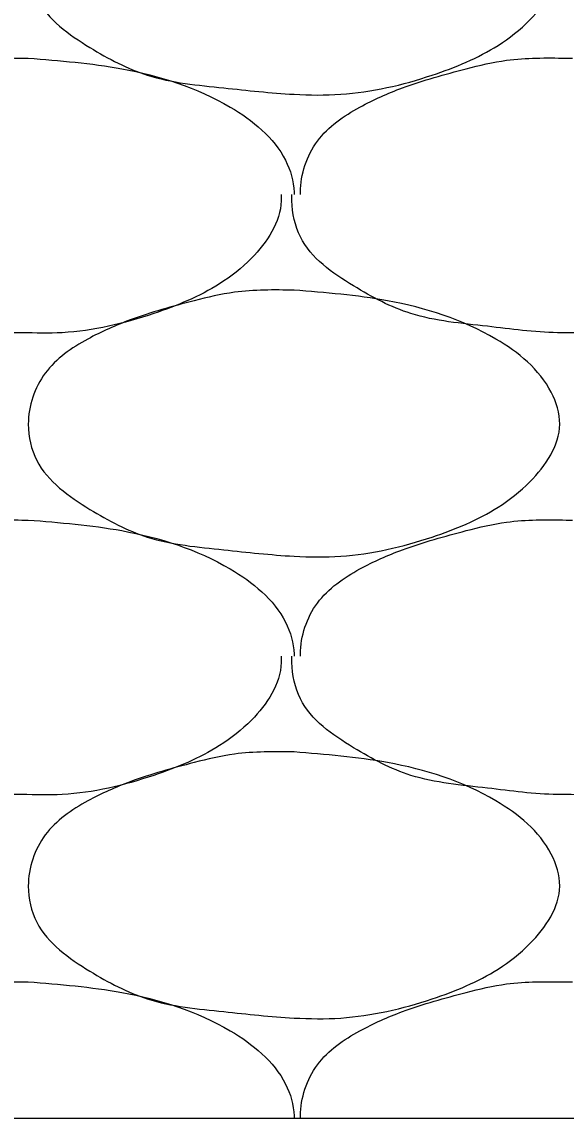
# Model space of a CAD drawing. Extents: x 634177 to 635904, y 289936 to 290970.
# Drawn here: x 635747.93 to 635748.57, y 290574.309 to 290575.596 of the extents above; entities that cross this region are included whole.
import ezdxf

# ---------------------------------------------------------------- set-up
doc = ezdxf.new("R2010")
doc.units = 0
doc.layers.add('Default', color=7, linetype='Continuous')

msp = doc.modelspace()

# ---------------------------------------------------------------- linework, layer by layer
at = {"layer": 'Default'}
for p, q in [((635747.9301, 290575.5538), (635747.9376, 290575.5538)), ((635748.5701, 290575.5538), (635748.5776, 290575.5538)), ((635747.9301, 290575.0113), (635747.9376, 290575.0113)), ((635748.5701, 290575.0113), (635748.5776, 290575.0113)), ((635747.9301, 290574.4689), (635747.9376, 290574.4689)), ((635748.5701, 290574.4689), (635748.5776, 290574.4689)), ((635719.7719, 290574.3089), (635749.77, 290574.3089))]:
    msp.add_line(p, q, dxfattribs=at)
for points in [[(635748.2501, 290575.8238), (635748.3601, 290575.8113), (635748.4876, 290575.7663), (635748.5526, 290575.7038), (635748.5626, 290575.6663), (635748.5276, 290575.5988), (635748.4901, 290575.5688), (635748.4126, 290575.5338), (635748.3051, 290575.5113), (635748.2501, 290575.5113), (635748.1676, 290575.5188), (635748.0776, 290575.5338), (635748.0101, 290575.5663), (635747.9476, 290575.6238), (635747.9376, 290575.6663), (635747.9576, 290575.7263), (635748.0076, 290575.7663), (635748.0576, 290575.7888), (635748.1326, 290575.8113), (635748.1801, 290575.8213), (635748.2501, 290575.8238)], [(635747.6176, 290575.3938), (635747.6176, 290575.3963), (635747.6376, 290575.4563), (635747.6876, 290575.4963), (635747.7376, 290575.5188), (635747.8126, 290575.5413), (635747.8601, 290575.5513), (635747.9301, 290575.5538)], [(635747.9376, 290575.5538), (635748.0476, 290575.5413), (635748.1751, 290575.4963), (635748.2401, 290575.4338), (635748.2501, 290575.3963), (635748.2501, 290575.3938)], [(635748.2576, 290575.3938), (635748.2576, 290575.3963), (635748.2776, 290575.4563), (635748.3276, 290575.4963), (635748.3776, 290575.5188), (635748.4526, 290575.5413), (635748.5001, 290575.5513), (635748.5701, 290575.5538)], [(635747.9301, 290575.2313), (635747.9201, 290575.2313), (635747.8376, 290575.2388), (635747.7476, 290575.2538), (635747.6801, 290575.2863), (635747.6176, 290575.3438), (635747.6076, 290575.3863), (635747.6076, 290575.3938)], [(635748.2351, 290575.3938), (635748.2351, 290575.3863), (635748.2001, 290575.3188), (635748.1626, 290575.2888), (635748.0851, 290575.2538), (635747.9776, 290575.2313), (635747.9301, 290575.2313)], [(635748.5701, 290575.2313), (635748.5601, 290575.2313), (635748.4776, 290575.2388), (635748.3876, 290575.2538), (635748.3201, 290575.2863), (635748.2576, 290575.3438), (635748.2476, 290575.3863), (635748.2476, 290575.3938)], [(635748.875, 290575.3938), (635748.875, 290575.3863), (635748.8401, 290575.3188), (635748.8026, 290575.2888), (635748.7251, 290575.2538), (635748.6176, 290575.2313), (635748.5701, 290575.2313)], [(635748.2501, 290575.2813), (635748.3601, 290575.2688), (635748.4876, 290575.2238), (635748.5526, 290575.1613), (635748.5626, 290575.1238), (635748.5276, 290575.0563), (635748.4901, 290575.0263), (635748.4126, 290574.9913), (635748.3051, 290574.9688), (635748.2501, 290574.9688), (635748.1676, 290574.9763), (635748.0776, 290574.9913), (635748.0101, 290575.0238), (635747.9476, 290575.0813), (635747.9376, 290575.1238), (635747.9576, 290575.1838), (635748.0076, 290575.2238), (635748.0576, 290575.2463), (635748.1326, 290575.2688), (635748.1801, 290575.2788), (635748.2501, 290575.2813)], [(635747.6176, 290574.8513), (635747.6176, 290574.8538), (635747.6376, 290574.9138), (635747.6876, 290574.9538), (635747.7376, 290574.9763), (635747.8126, 290574.9988), (635747.8601, 290575.0088), (635747.9301, 290575.0113)], [(635747.9376, 290575.0113), (635748.0476, 290574.9988), (635748.1751, 290574.9538), (635748.2401, 290574.8913), (635748.2501, 290574.8538), (635748.2501, 290574.8513)], [(635748.2576, 290574.8513), (635748.2576, 290574.8538), (635748.2776, 290574.9138), (635748.3276, 290574.9538), (635748.3776, 290574.9763), (635748.4526, 290574.9988), (635748.5001, 290575.0088), (635748.5701, 290575.0113)], [(635747.9301, 290574.6889), (635747.9201, 290574.6889), (635747.8376, 290574.6964), (635747.7476, 290574.7114), (635747.6801, 290574.7439), (635747.6176, 290574.8013), (635747.6076, 290574.8438), (635747.6076, 290574.8513)], [(635748.2351, 290574.8513), (635748.2351, 290574.8438), (635748.2001, 290574.7764), (635748.1626, 290574.7464), (635748.0851, 290574.7114), (635747.9776, 290574.6889), (635747.9301, 290574.6889)], [(635748.5701, 290574.6889), (635748.5601, 290574.6889), (635748.4776, 290574.6964), (635748.3876, 290574.7114), (635748.3201, 290574.7439), (635748.2576, 290574.8013), (635748.2476, 290574.8438), (635748.2476, 290574.8513)], [(635748.875, 290574.8513), (635748.875, 290574.8438), (635748.8401, 290574.7764), (635748.8026, 290574.7464), (635748.7251, 290574.7114), (635748.6176, 290574.6889), (635748.5701, 290574.6889)], [(635748.2501, 290574.7389), (635748.3601, 290574.7264), (635748.4876, 290574.6814), (635748.5526, 290574.6189), (635748.5626, 290574.5814), (635748.5276, 290574.5139), (635748.4901, 290574.4839), (635748.4126, 290574.4489), (635748.3051, 290574.4264), (635748.2501, 290574.4264), (635748.1676, 290574.4339), (635748.0776, 290574.4489), (635748.0101, 290574.4814), (635747.9476, 290574.5389), (635747.9376, 290574.5814), (635747.9576, 290574.6414), (635748.0076, 290574.6814), (635748.0576, 290574.7039), (635748.1326, 290574.7264), (635748.1801, 290574.7364), (635748.2501, 290574.7389)], [(635747.6176, 290574.3089), (635747.6176, 290574.3114), (635747.6376, 290574.3714), (635747.6876, 290574.4114), (635747.7376, 290574.4339), (635747.8126, 290574.4564), (635747.8601, 290574.4664), (635747.9301, 290574.4689)], [(635747.9376, 290574.4689), (635748.0476, 290574.4564), (635748.1751, 290574.4114), (635748.2401, 290574.3489), (635748.2501, 290574.3114), (635748.2501, 290574.3089)], [(635748.2576, 290574.3089), (635748.2576, 290574.3114), (635748.2776, 290574.3714), (635748.3276, 290574.4114), (635748.3776, 290574.4339), (635748.4526, 290574.4564), (635748.5001, 290574.4664), (635748.5701, 290574.4689)]]:
    msp.add_spline(points, degree=3, dxfattribs=at)

doc.saveas('drawing.dxf')
